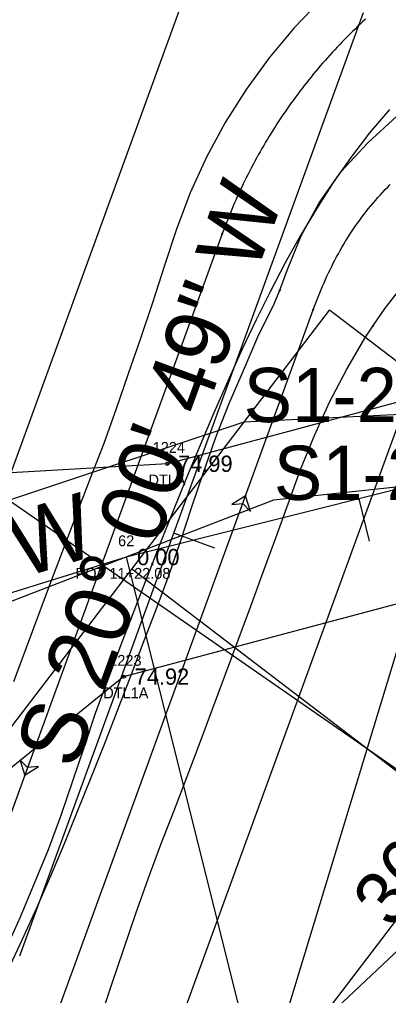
# Model space of a CAD drawing. Extents: x 2500794 to 2511032, y 910653 to 917533.
# Drawn here: x 2506102.2 to 2506136.2, y 913995.8 to 914085.8 of the extents above; entities that cross this region are included whole.
import ezdxf

# ---------------------------------------------------------------- set-up
doc = ezdxf.new("R2010")
doc.units = 0
for name, color, linetype in [('Default', 7, 'Continuous'), ('RD_EX_H2O', 7, 'Continuous'), ('RD_EX_H2O_txCode', 7, 'Continuous'), ('RD_EX_RW', 7, 'Continuous'), ('RD_EX_TX_H2O_ELEV', 7, 'Continuous'), ('RD_HC_Cl', 7, 'Continuous'), ('RD_HC_CL_Rel', 7, 'Continuous'), ('RD_HC_Data', 7, 'Continuous'), ('RD_HC_Data_Rel', 7, 'Continuous'), ('RD_HC_Data_Tic', 7, 'Continuous'), ('RD_HC_Data_Tic_Rel', 7, 'Continuous'), ('RD_HC_Survey_ELEV', 7, 'Continuous'), ('RD_HC_txCode', 7, 'Continuous'), ('RD_PD_ALT1_TnTmp', 7, 'Continuous'), ('RD_PD_ALT2_TrvlWay', 7, 'Continuous'), ('RD_PD_CstnLmt', 7, 'Continuous'), ('RD_PD_CstnLmt_TX', 7, 'Continuous'), ('RD_PD_Detour', 7, 'Continuous'), ('RD_PD_MedBWall', 7, 'Continuous'), ('RD_PD_RW', 7, 'Continuous'), ('RD_PD_Signals', 7, 'Continuous'), ('RD_SMD_Locator', 7, 'Continuous')]:
    doc.layers.add(name, color=color, linetype=linetype)

# ---------------------------------------------------------------- blocks, each defined once
blk = doc.blocks.new('POINT_DISPLAY')
at = {"layer": 'Default'}
blk.add_line((0, 0), (0, 0), dxfattribs=at)
blk = doc.blocks.new('Non-Wetland Waters (Tributaries)')
at = {"layer": 'Default'}
for points in [[(636568.007, 232168.982), (636555.213, 232168.36), (636533.617, 232161.173), (636520.376, 232160.723), (636495.066, 232165.975), (636473.824, 232164.283), (636451.693, 232146.366)], [(636463.424, 232143.109), (636471.33, 232152.976), (636485.289, 232157.041), (636505.816, 232154.48), (636536.861, 232159.182), (636555.919, 232166.539), (636568.556, 232167.887)]]:
    blk.add_lwpolyline(points, dxfattribs=at)

msp = doc.modelspace()

# ---------------------------------------------------------------- linework, layer by layer
at = {"layer": 'RD_EX_H2O_txCode'}
for points in [[(2506115.848, 914044.827), (2506182.908, 914062.824), (2506228.814, 914119.393), (2506295.706, 914196.353), (2506352.358, 914270.515), (2506416.017, 914356.388), (2506433.302, 914386.441), (2506438.239, 914390.613)], [(2506111.845, 914025.213), (2506191.122, 914046.339), (2506240.906, 914108.602), (2506304.096, 914190.052), (2506361.191, 914264.825), (2506427.45, 914348.312), (2506450.333, 914379.52)], [(2506115.848, 914044.827), (2506073.212, 914042.372), (2506020.629, 914022.424), (2505973.342, 914033.166), (2505921.244, 914044.239), (2505898.32, 914046.718), (2505852.389, 914042.821), (2505792.529, 914031.363), (2505788.78, 914029.777)], [(2506111.845, 914025.213), (2506082.658, 914001.573), (2506056.908, 913998.584), (2506047.477, 913980.517), (2506043.365, 913979.626), (2505982.098, 913970.667), (2505951.963, 913982.389), (2505905.399, 913993.612), (2505873.017, 913999.745), (2505829.005, 914001.534), (2505817.694, 913986.507)]]:
    msp.add_lwpolyline(points, dxfattribs=at)
at = {"layer": 'RD_EX_RW'}
for p in [(2505954.669, 913828.579), (2506145.95, 914009.619)]:
    msp.add_line(p, (2506112.584, 914035.129), dxfattribs=at)
at = {"layer": 'RD_HC_Cl'}
for p, q in [((2506230.498, 914065.873), (2506112.069, 914036.227)), ((2506112.069, 914036.227), (2506051.852, 914017.459))]:
    msp.add_line(p, q, dxfattribs=at)
at = {"layer": 'RD_HC_CL_Rel'}
msp.add_line((2506133.886, 914086.376), (2506102.227, 913999.458), dxfattribs=at)
at = {"layer": 'RD_HC_Data'}
msp.add_line((2506112.069, 914036.227), (2506140.225, 913923.748), dxfattribs=at)
at = {"layer": 'RD_HC_Data_Tic'}
msp.add_line((2506133.491, 914041.589), (2506134.462, 914037.709), dxfattribs=at)
at = {"layer": 'RD_HC_Data_Tic_Rel'}
msp.add_line((2506116.431, 914038.454), (2506120.189, 914037.085), dxfattribs=at)
at = {"layer": 'RD_PD_ALT1_TnTmp'}
for p, q in [((2506120.913, 914066.017), (2506102.713, 914016.131)), ((2506123.052, 914041.871), (2506129.293, 914059.018)), ((2506100.556, 913980.068), (2506123.052, 914041.871)), ((2506102.713, 914016.131), (2506096.254, 913998.424))]:
    msp.add_line(p, q, dxfattribs=at)
for points in [[(2506134.939, 914091.853), (2506132.697, 914090.035), (2506130.037, 914087.598), (2506127.544, 914084.99), (2506125.231, 914082.221), (2506123.108, 914079.304), (2506121.183, 914076.253), (2506119.466, 914073.08), (2506117.965, 914069.8), (2506116.685, 914066.427), (2506115.574, 914063.011), (2506114.472, 914059.662), (2506113.366, 914056.368), (2506112.253, 914053.115), (2506111.134, 914049.893), (2506109.987, 914046.703), (2506108.764, 914043.56), (2506107.557, 914040.418), (2506106.363, 914037.278), (2506105.18, 914034.138), (2506103.997, 914031.001), (2506102.829, 914027.862), (2506101.666, 914024.723)], [(2506134.117, 914085.783), (2506133.872, 914085.557), (2506133.628, 914085.329), (2506133.386, 914085.1), (2506133.146, 914084.869), (2506132.907, 914084.637), (2506132.67, 914084.403), (2506132.434, 914084.167), (2506132.2, 914083.93), (2506131.967, 914083.691), (2506131.736, 914083.451), (2506131.507, 914083.209), (2506131.279, 914082.965), (2506131.053, 914082.721), (2506130.829, 914082.474), (2506130.606, 914082.226), (2506130.385, 914081.977), (2506130.165, 914081.726), (2506129.947, 914081.474), (2506129.731, 914081.22), (2506129.517, 914080.965), (2506129.304, 914080.708), (2506129.093, 914080.45), (2506128.883, 914080.191), (2506128.676, 914079.93), (2506128.47, 914079.668), (2506128.266, 914079.404), (2506128.064, 914079.139), (2506127.863, 914078.873), (2506127.664, 914078.606), (2506127.467, 914078.337), (2506127.272, 914078.067), (2506127.079, 914077.795), (2506126.887, 914077.522), (2506126.697, 914077.248), (2506126.509, 914076.973), (2506126.323, 914076.696), (2506126.139, 914076.419), (2506125.957, 914076.14), (2506125.776, 914075.859), (2506125.598, 914075.578), (2506125.421, 914075.295), (2506125.246, 914075.011), (2506125.073, 914074.727), (2506124.902, 914074.44), (2506124.733, 914074.153), (2506124.565, 914073.865), (2506124.4, 914073.575), (2506124.237, 914073.285), (2506124.075, 914072.993), (2506123.916, 914072.701), (2506123.758, 914072.407), (2506123.603, 914072.112), (2506123.449, 914071.816), (2506123.297, 914071.519), (2506123.148, 914071.222), (2506123, 914070.923), (2506122.854, 914070.623), (2506122.711, 914070.322), (2506122.569, 914070.02), (2506122.429, 914069.718), (2506122.292, 914069.414), (2506122.156, 914069.11), (2506122.023, 914068.804), (2506121.891, 914068.498), (2506121.762, 914068.191), (2506121.634, 914067.883), (2506121.509, 914067.574), (2506121.386, 914067.264), (2506121.264, 914066.954), (2506121.145, 914066.642), (2506121.028, 914066.33), (2506120.913, 914066.017)], [(2506126.221, 914060.812), (2506126.915, 914062.717), (2506128.2, 914065.833), (2506129.839, 914068.865), (2506131.882, 914071.747), (2506134.338, 914074.403), (2506137.016, 914076.857), (2506139.865, 914079.112), (2506142.87, 914081.154), (2506146.016, 914082.973), (2506149.285, 914084.56), (2506152.66, 914085.906)], [(2506136.32, 914077.471), (2506134.479, 914075.305), (2506132.752, 914073.052), (2506131.128, 914070.723), (2506129.586, 914068.319), (2506128.12, 914065.854), (2506126.712, 914063.323), (2506125.358, 914060.741), (2506124.036, 914058.081), (2506122.72, 914055.308), (2506121.418, 914052.446), (2506120.133, 914049.518), (2506118.867, 914046.54), (2506117.618, 914043.524), (2506116.385, 914040.48), (2506115.167, 914037.415), (2506113.961, 914034.333), (2506112.765, 914031.238), (2506111.579, 914028.134), (2506110.4, 914025.023), (2506109.246, 914021.899), (2506108.178, 914018.74), (2506107.118, 914015.573), (2506106.023, 914012.413), (2506104.854, 914009.259), (2506103.593, 914006.144), (2506102.282, 914003.048), (2506100.903, 913999.97)], [(2506129.293, 914059.018), (2506129.409, 914059.33), (2506129.527, 914059.642), (2506129.648, 914059.952), (2506129.771, 914060.262), (2506129.897, 914060.571), (2506130.025, 914060.879), (2506130.156, 914061.185), (2506130.289, 914061.491), (2506130.425, 914061.795), (2506130.563, 914062.098), (2506130.705, 914062.4), (2506130.849, 914062.701), (2506130.996, 914063), (2506131.146, 914063.298), (2506131.299, 914063.594), (2506131.455, 914063.888), (2506131.614, 914064.181), (2506131.776, 914064.473), (2506131.941, 914064.762), (2506132.11, 914065.05), (2506132.281, 914065.336), (2506132.456, 914065.619), (2506132.634, 914065.901), (2506132.816, 914066.181), (2506133.001, 914066.458), (2506133.189, 914066.733), (2506133.381, 914067.006), (2506133.576, 914067.276), (2506133.774, 914067.544), (2506133.977, 914067.809), (2506134.182, 914068.071), (2506134.391, 914068.331), (2506134.604, 914068.587), (2506134.82, 914068.841), (2506135.04, 914069.092), (2506135.261, 914069.341), (2506135.484, 914069.589), (2506135.709, 914069.835), (2506135.936, 914070.079), (2506136.165, 914070.322), (2506136.395, 914070.563)], [(2506134.789, 914057.505), (2506135.929, 914059.149), (2506137.91, 914061.708)], [(2506101.196, 913998.212), (2506102.518, 914001.02), (2506103.823, 914003.908), (2506105.107, 914006.855), (2506106.371, 914009.848), (2506107.616, 914012.874), (2506108.845, 914015.926), (2506110.059, 914018.998), (2506111.26, 914022.084), (2506112.452, 914025.182), (2506113.634, 914028.288), (2506114.809, 914031.402), (2506115.974, 914034.521), (2506117.06, 914037.673), (2506118.107, 914040.843), (2506119.173, 914044.012), (2506120.301, 914047.174), (2506121.529, 914050.324), (2506122.862, 914053.413), (2506124.189, 914056.533), (2506125.692, 914059.57), (2506126.221, 914060.812)], [(2506109.634, 913993.57), (2506110.735, 913996.882), (2506111.843, 914000.148), (2506112.957, 914003.381), (2506114.076, 914006.588), (2506115.265, 914009.748), (2506116.478, 914012.888), (2506117.677, 914016.027), (2506118.864, 914019.166), (2506120.042, 914022.304), (2506121.212, 914025.442), (2506122.382, 914028.578), (2506123.541, 914031.716), (2506124.697, 914034.853), (2506125.85, 914037.991), (2506126.991, 914041.132), (2506128.112, 914044.294), (2506129.402, 914047.42), (2506130.809, 914050.492), (2506132.357, 914053.487), (2506134.061, 914056.382), (2506134.789, 914057.505)]]:
    msp.add_lwpolyline(points, dxfattribs=at)
for points in [[(2506123.052, 914041.871), (2506121.787, 914041.065), (2506122.795, 914041.166), (2506123.503, 914040.44)], [(2506102.713, 914016.131), (2506103.979, 914016.936), (2506102.97, 914016.835), (2506102.263, 914017.562)]]:
    msp.add_lwpolyline(points, close=True, dxfattribs=at)
for centre in [(2506120.913, 914066.017), (2506120.913, 914066.017), (2506126.221, 914060.812), (2506126.221, 914060.812), (2506129.293, 914059.018), (2506129.293, 914059.018), (2506134.789, 914057.505), (2506134.789, 914057.505), (2506123.052, 914041.871), (2506123.052, 914041.871), (2506102.713, 914016.131), (2506102.713, 914016.131)]:
    msp.add_circle(centre, 0.0417, dxfattribs=at)
at = {"layer": 'RD_PD_ALT2_TrvlWay'}
for p, q in [((2506118.852, 914091.852), (2506087.193, 914004.934)), ((2506148.92, 914080.9), (2506117.261, 913993.982))]:
    msp.add_line(p, q, dxfattribs=at)
at = {"layer": 'RD_PD_CstnLmt'}
msp.add_line((2506129.005, 913992.395), (2506137.493, 914003.497), dxfattribs=at)
at = {"layer": 'RD_PD_Detour'}
msp.add_line((2506160.76, 914022.308), (2506129.005, 913992.395), dxfattribs=at)
at = {"layer": 'RD_PD_MedBWall'}
msp.add_line((2505954.484, 914143.156), (2506159.214, 914001.293), dxfattribs=at)
at = {"layer": 'RD_PD_RW'}
for p in [(2506112.584, 914035.129), (2506142.721, 914049.851)]:
    msp.add_line(p, (2506130.805, 914058.961), dxfattribs=at)
at = {"layer": 'RD_PD_Signals'}
msp.add_line((2506137.936, 914030.621), (2506122.027, 913978.4), dxfattribs=at)
at = {"layer": 'RD_SMD_Locator'}
for centre in [(2506115.848, 914044.827), (2506111.845, 914025.213)]:
    msp.add_circle(centre, 0.15, dxfattribs=at)

# ---------------------------------------------------------------- block references
at = {"layer": 'Default', "xscale": 3.937007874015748, "yscale": 3.937007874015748}
for name, p in [('Non-Wetland Waters (Tributaries)', (0, 0)), ('POINT_DISPLAY', (2506122.887, 914048.662)), ('POINT_DISPLAY', (2506122.887, 914048.662)), ('POINT_DISPLAY', (2506125.664, 914041.494)), ('POINT_DISPLAY', (2506125.664, 914041.494))]:
    msp.add_blockref(name, p, dxfattribs=at)
at = {"layer": 'RD_EX_H2O', "xscale": 3.937007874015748, "yscale": 3.937007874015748}
msp.add_blockref('Non-Wetland Waters (Tributaries)', (0, 0), dxfattribs=at)

# ---------------------------------------------------------------- texts
at = {"layer": 'Default'}
for s, p in [('S1-2R', (2506122.887, 914048.662)), ('S1-2R', (2506122.887, 914048.662)), ('S1-2L', (2506125.664, 914041.494)), ('S1-2L', (2506125.664, 914041.494))]:
    msp.add_text(s, height=5, dxfattribs=at).set_placement(p)
at = {"layer": 'RD_EX_H2O_txCode'}
for s, p in [('1224', (2506114.501, 914045.827)), ('DTLA', (2506114.115, 914042.827)), ('1223', (2506110.498, 914026.213)), ('DTL1A', (2506109.947, 914023.213))]:
    msp.add_text(s, height=1, dxfattribs=at).set_placement(p)
at = {"layer": 'RD_EX_TX_H2O_ELEV'}
for s, p in [('74.99', (2506116.848, 914044.077)), ('74.92', (2506112.845, 914024.463))]:
    msp.add_text(s, height=1.5, dxfattribs=at).set_placement(p)
at = {"layer": 'RD_HC_Data'}
msp.add_text('S 72%%d 41\' 21" W', height=6, rotation=17.31083, dxfattribs=at).set_placement((2506055.976, 914019.792))
at = {"layer": 'RD_HC_Data_Rel'}
msp.add_text('S 20%%d 00\' 49" W', height=6, rotation=69.98651, dxfattribs=at).set_placement((2506107.367, 914016.491))
at = {"layer": 'RD_HC_Survey_ELEV'}
msp.add_text('0.00', height=1.5, dxfattribs=at).set_placement((2506113.069, 914035.477))
at = {"layer": 'RD_HC_txCode'}
for s, p in [('62', (2506111.313, 914037.227)), ('POT 11+22.08', (2506107.399, 914034.227))]:
    msp.add_text(s, height=1, dxfattribs=at).set_placement(p)
at = {"layer": 'RD_PD_CstnLmt_TX'}
msp.add_text('36C', height=5, rotation=52.60071, dxfattribs=at).set_placement((2506136.583, 914001.853))

doc.saveas('drawing.dxf')
